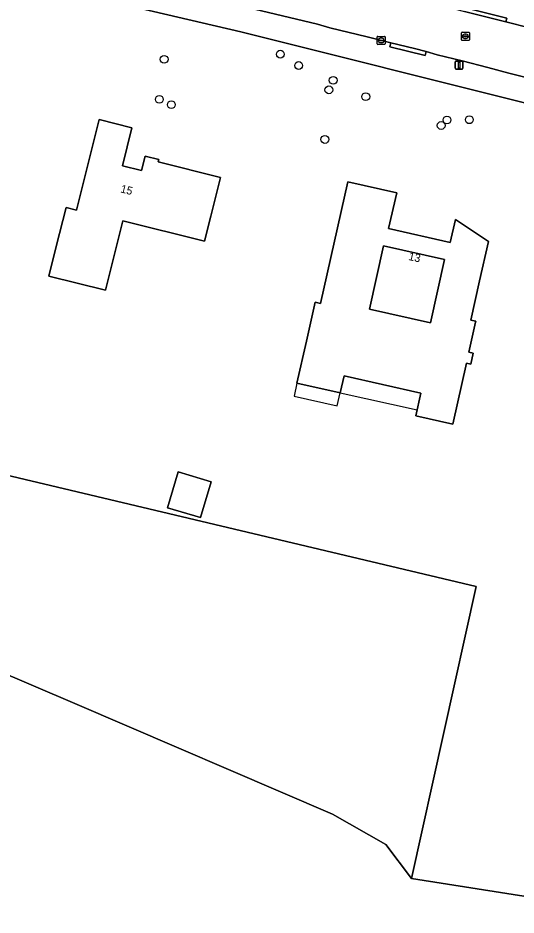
# Model space of a CAD drawing. Extents: x 161483 to 162250, y 379484 to 380833.
# Drawn here: x 161931.4 to 161993.7, y 380281.8 to 380393.9 of the extents above; entities that cross this region are included whole.
import ezdxf

# ---------------------------------------------------------------- set-up
doc = ezdxf.new("R2010")
doc.units = 0
for name, color, linetype in [('IMGEO_Boom', 7, 'Continuous'), ('IMGEO_Erf', 7, 'Continuous'), ('IMGEO_Gemengd_bos', 7, 'Continuous'), ('IMGEO_Grasland_agrarisch', 7, 'Continuous'), ('IMGEO_Hek', 7, 'Continuous'), ('IMGEO_Kolk', 7, 'Continuous'), ('IMGEO_Lichtmast', 7, 'Continuous'), ('IMGEO_Pand', 7, 'Continuous'), ('IMGEO_Pand_nummerreeks', 7, 'Continuous'), ('IMGEO_Pand_overbouw', 7, 'Continuous'), ('IMGEO_Rijbaan_lokaal_open', 7, 'Continuous'), ('IMGEO_Rioolput', 7, 'Continuous'), ('IMGEO_Voetpad_open', 7, 'Continuous')]:
    doc.layers.add(name, color=color, linetype=linetype)

msp = doc.modelspace()

# ---------------------------------------------------------------- linework, layer by layer
at = {"layer": 'IMGEO_Boom'}
for centre in [(161964.24, 380389.41), (161949.71, 380388.77), (161966.54, 380387.99), (161970.86, 380386.15), (161970.32, 380384.95), (161949.12, 380383.77), (161974.93, 380384.1), (161950.61, 380383.1), (161984.36, 380380.5), (161985.09, 380381.19), (161987.89, 380381.22), (161969.82, 380378.76)]:
    msp.add_circle(centre, 0.489, dxfattribs=at)
at = {"layer": 'IMGEO_Erf'}
for points in [[(162078.96, 380365.04), (162051.57, 380370.41), (162025.01, 380376.15), (162000, 380382.03), (161995.1, 380383.25), (161959.32, 380392.21), (161910.21, 380403.65), (161910.18, 380403.66), (161870.62, 380411.92), (161833.13, 380419.28), (161827.38, 380420.33), (161803.58, 380424.66), (161764.51, 380431.27), (161690.73, 380442.77), (161684.35, 380443.73), (161658.89, 380447.57)], [(161905.25, 380342.68), (161988.72, 380322.9), (161980.66, 380286.4), (162000, 380283.35), (162061.08, 380273.75), (162073.61, 380271.93), (162081.47, 380270.67)]]:
    msp.add_lwpolyline(points, dxfattribs=at)
for points in [[(161936.23, 380365.4), (161937.44, 380370.25), (161938.76, 380369.92), (161941.58, 380381.24), (161945.67, 380380.22), (161944.49, 380375.47), (161946.9, 380374.87), (161947.35, 380376.66), (161949.04, 380376.24), (161948.96, 380375.94), (161956.76, 380374), (161955.55, 380369.15), (161954.78, 380366.05), (161944.54, 380368.59), (161942.39, 380359.91), (161935.31, 380361.67)], [(161968.59, 380358.42), (161969.26, 380358.27), (161972.68, 380373.48), (161978.8, 380372.1), (161977.79, 380367.61), (161985.49, 380365.89), (161986.14, 380368.76), (161990.27, 380366), (161989.16, 380361.07), (161988.06, 380356.17), (161988.69, 380356.03), (161988.66, 380355.91), (161987.82, 380352.16), (161988.37, 380352.04), (161988.06, 380350.66), (161987.51, 380350.79), (161985.8, 380343.18), (161981.18, 380344.22), (161981.81, 380347.05), (161972.21, 380349.21), (161971.74, 380347.1), (161966.32, 380348.32), (161967.5, 380353.54)], [(161977.15, 380365.46), (161975.38, 380357.56), (161983.01, 380355.85), (161984.79, 380363.75)], [(161955.6, 380335.98), (161954.28, 380331.5), (161950.13, 380332.71), (161951.45, 380337.2)]]:
    msp.add_lwpolyline(points, close=True, dxfattribs=at)
at = {"layer": 'IMGEO_Gemengd_bos'}
msp.add_lwpolyline([(161864.63, 380322.42), (161873.9, 380332.87), (161892.43, 380327.72), (161912.96, 380319.17), (161938.55, 380308.28), (161970.78, 380294.44), (161977.44, 380290.66), (161980.66, 380286.4), (161988.72, 380322.9), (161905.25, 380342.68), (161850.18, 380353.54), (161841.26, 380355.19), (161823.96, 380358.71), (161806.45, 380361.94), (161748.24, 380371.95), (161735.15, 380373.87), (161682.46, 380380.89), (161673.2, 380388.4), (161650, 380406.68), (161649.69, 380404.59), (161651.91, 380404.26), (161651.86, 380403.89)], dxfattribs=at)
at = {"layer": 'IMGEO_Grasland_agrarisch'}
msp.add_lwpolyline([(162081.47, 380270.67), (162073.61, 380271.93), (162061.08, 380273.75), (162000, 380283.35), (161980.66, 380286.4), (161977.44, 380290.66), (161970.78, 380294.44), (161938.55, 380308.28), (161912.96, 380319.17)], dxfattribs=at)
at = {"layer": 'IMGEO_Hek'}
for points in [[(161980.66, 380286.4), (161988.72, 380322.9), (161905.25, 380342.68), (161850.18, 380353.54), (161841.26, 380355.19), (161823.96, 380358.71), (161806.45, 380361.94), (161748.24, 380371.95), (161735.15, 380373.87), (161682.46, 380380.89), (161673.2, 380388.4), (161650, 380406.63), (161649.61, 380406.73)], [(162169.78, 380257.05), (162158.42, 380258.71), (162136.17, 380262.27), (162095.11, 380268.51), (162073.61, 380271.93), (162061.08, 380273.75), (162000, 380283.35), (161980.66, 380286.4)]]:
    msp.add_lwpolyline(points, dxfattribs=at)
at = {"layer": 'IMGEO_Kolk'}
for p, q in [((161976.35, 380390.71), (161976.35, 380391.56)), ((161976.42, 380391.63), (161977.28, 380391.63)), ((161976.61, 380391.13), (161976.61, 380391.14)), ((161976.65, 380391.18), (161977.05, 380391.18)), ((161977.05, 380391.09), (161976.65, 380391.09)), ((161976.86, 380390.85), (161976.83, 380390.85)), ((161976.84, 380391.41), (161976.86, 380391.41)), ((161977.09, 380391.14), (161977.09, 380391.13)), ((161977.35, 380391.56), (161977.35, 380390.71)), ((161977.28, 380390.63), (161976.42, 380390.63))]:
    msp.add_line(p, q, dxfattribs=at)
for points in [[(161976.35, 380390.71), (161976.35, 380391.56)], [(161976.42, 380391.63), (161977.28, 380391.63)], [(161977.35, 380391.56), (161977.35, 380390.71)], [(161977.28, 380390.63), (161976.42, 380390.63)]]:
    msp.add_lwpolyline(points, dxfattribs=at)
for centre, radius, start, end in [((161976.43, 380391.56), 0.0765, 91.552, 178.448), ((161976.43, 380391.56), 0.0765, 91.552, 178.448), ((161976.65, 380391.14), 0.0403, 85.8775, 175.7526), ((161976.64, 380391.13), 0.0366, 178.938, 274.7102), ((161977.05, 380391.14), 0.0386, 1.7309, 96.639), ((161977.05, 380391.13), 0.043, 264.8664, 352.4533), ((161977.27, 380391.56), 0.0765, 1.552, 88.448), ((161977.27, 380391.56), 0.0765, 1.552, 88.448), ((161976.43, 380390.71), 0.0765, 181.552, 268.448), ((161976.43, 380390.71), 0.0765, 181.552, 268.448), ((161977.27, 380390.71), 0.0765, 271.552, 358.448), ((161977.27, 380390.71), 0.0765, 271.552, 358.448)]:
    msp.add_arc(centre, radius, start, end, dxfattribs=at)
for centre, major_axis, ratio, start_param, end_param in [((161976.84, 380391.13), (-0.387, 0.002), 0.722429, 4.712389, 7.853982), ((161976.86, 380391.13), (-0.39, 0.002), 0.717154, 1.570796, 4.712389)]:
    msp.add_ellipse(centre, major_axis=major_axis, ratio=ratio, start_param=start_param, end_param=end_param, dxfattribs=at)
at = {"layer": 'IMGEO_Lichtmast'}
for p, q in [((161986.11, 380387.65), (161986.11, 380388.45)), ((161986.11, 380388.45), (161986.11, 380387.65)), ((161986.21, 380388.55), (161986.99, 380388.55)), ((161986.99, 380388.55), (161986.21, 380388.55)), ((161986.99, 380387.55), (161986.21, 380387.55)), ((161986.21, 380387.55), (161986.99, 380387.55)), ((161987.09, 380388.45), (161987.09, 380387.65)), ((161987.09, 380387.65), (161987.09, 380388.45))]:
    msp.add_line(p, q, dxfattribs=at)
msp.add_lwpolyline([(161986.52, 380388.42), (161986.68, 380388.42), (161986.68, 380387.67), (161986.52, 380387.67), (161986.52, 380388.42)], dxfattribs=at)
for centre, start, end in [((161986.21, 380388.45), 90, 180), ((161986.21, 380388.45), 90, 180), ((161986.21, 380387.65), 180, 270), ((161986.21, 380387.65), 180, 270), ((161986.99, 380388.45), 0, 90), ((161986.99, 380388.45), 360, 90), ((161986.99, 380387.65), 270, 0), ((161986.99, 380387.65), 270, 0)]:
    msp.add_arc(centre, 0.1, start, end, dxfattribs=at)
at = {"layer": 'IMGEO_Pand'}
for points in [[(161936.23, 380365.4), (161935.31, 380361.67), (161942.39, 380359.91), (161944.54, 380368.59), (161954.78, 380366.05), (161955.55, 380369.15), (161956.76, 380374), (161948.96, 380375.94), (161949.04, 380376.24), (161947.35, 380376.66), (161946.9, 380374.87), (161944.49, 380375.47), (161945.67, 380380.22), (161941.58, 380381.24), (161938.76, 380369.92), (161937.44, 380370.25)], [(161988.69, 380356.03), (161988.06, 380356.17), (161989.16, 380361.07), (161990.27, 380366), (161986.14, 380368.76), (161985.49, 380365.89), (161977.79, 380367.61), (161978.8, 380372.1), (161972.68, 380373.48), (161969.26, 380358.27), (161968.59, 380358.42), (161967.5, 380353.54), (161966.32, 380348.32), (161971.74, 380347.1), (161972.21, 380349.21), (161981.81, 380347.05), (161981.18, 380344.22), (161985.8, 380343.18), (161987.51, 380350.79), (161988.06, 380350.66), (161988.37, 380352.04), (161987.82, 380352.16), (161988.66, 380355.91)], [(161977.15, 380365.46), (161984.79, 380363.75), (161983.01, 380355.85), (161975.38, 380357.56)], [(161955.6, 380335.98), (161951.45, 380337.2), (161950.13, 380332.71), (161954.28, 380331.5)]]:
    msp.add_lwpolyline(points, close=True, dxfattribs=at)
at = {"layer": 'IMGEO_Pand_overbouw'}
for points in [[(161971.37, 380345.47), (161971.74, 380347.1), (161966.32, 380348.32), (161965.96, 380346.69)], [(161971.74, 380347.1), (161981.34, 380344.95), (161981.81, 380347.05), (161972.21, 380349.21)]]:
    msp.add_lwpolyline(points, close=True, dxfattribs=at)
at = {"layer": 'IMGEO_Rijbaan_lokaal_open'}
for points in [[(161955.77, 380396.34), (161968.88, 380393.15), (161970.42, 380392.72), (161975.11, 380391.57), (161978.07, 380390.83), (161981.04, 380390.13), (161982.49, 380389.73), (161983.88, 380389.34), (161986.97, 380388.57), (161990.18, 380387.73), (161992.81, 380387.05), (161995.49, 380386.39)], [(161995.41, 380392.71), (161992.46, 380393.44), (161987.29, 380394.73)]]:
    msp.add_lwpolyline(points, dxfattribs=at)
at = {"layer": 'IMGEO_Rioolput'}
for p, q in [((161986.89, 380391.22), (161986.89, 380392.07)), ((161986.97, 380392.15), (161987.82, 380392.15)), ((161987.89, 380392.07), (161987.89, 380391.22)), ((161987.82, 380391.14), (161986.97, 380391.14)), ((161987.15, 380391.64), (161987.15, 380391.65)), ((161987.59, 380391.6), (161987.19, 380391.6)), ((161987.2, 380391.69), (161987.59, 380391.69)), ((161987.38, 380391.92), (161987.41, 380391.92)), ((161987.4, 380391.37), (161987.38, 380391.37)), ((161987.64, 380391.65), (161987.64, 380391.64))]:
    msp.add_line(p, q, dxfattribs=at)
for points in [[(161986.89, 380391.22), (161986.89, 380392.07)], [(161986.97, 380392.15), (161987.82, 380392.15)], [(161987.89, 380392.07), (161987.89, 380391.22)], [(161987.82, 380391.14), (161986.97, 380391.14)]]:
    msp.add_lwpolyline(points, dxfattribs=at)
for centre, radius, start, end in [((161986.97, 380392.07), 0.0765, 91.552, 178.448), ((161986.97, 380392.07), 0.0765, 91.552, 178.448), ((161987.82, 380392.07), 0.0765, 1.552, 88.448), ((161987.82, 380392.07), 0.0765, 1.552, 88.448), ((161986.97, 380391.22), 0.0765, 181.552, 268.448), ((161986.97, 380391.22), 0.0765, 181.552, 268.448), ((161987.19, 380391.65), 0.0403, 85.8775, 175.7526), ((161987.19, 380391.64), 0.0366, 178.938, 274.7102), ((161987.6, 380391.65), 0.0386, 1.7309, 96.639), ((161987.59, 380391.64), 0.043, 264.8664, 352.4533), ((161987.82, 380391.22), 0.0765, 271.552, 358.448), ((161987.82, 380391.22), 0.0765, 271.552, 358.448)]:
    msp.add_arc(centre, radius, start, end, dxfattribs=at)
for centre, major_axis, ratio, start_param, end_param in [((161987.38, 380391.64), (-0.387, 0.002), 0.722429, 4.712389, 7.853982), ((161987.4, 380391.64), (-0.39, 0.002), 0.717154, 1.570796, 4.712389)]:
    msp.add_ellipse(centre, major_axis=major_axis, ratio=ratio, start_param=start_param, end_param=end_param, dxfattribs=at)
at = {"layer": 'IMGEO_Voetpad_open'}
for points in [[(161910.21, 380403.65), (161959.32, 380392.21), (161995.1, 380383.25), (162000, 380382.03), (162025.01, 380376.15), (162051.57, 380370.41), (162078.96, 380365.04), (162101.44, 380361.32), (162124.75, 380358.41), (162143.23, 380356.61), (162167.43, 380355.08), (162177.85, 380354.25), (162194.98, 380353.34), (162198.7, 380353.09), (162204.14, 380352.71), (162204.22, 380353.7)], [(161995.49, 380386.39), (161992.81, 380387.05), (161990.18, 380387.73), (161986.97, 380388.57), (161983.88, 380389.34), (161982.49, 380389.73), (161982.37, 380389.24), (161977.95, 380390.35), (161978.07, 380390.83), (161975.11, 380391.57), (161970.42, 380392.72), (161968.88, 380393.15), (161955.77, 380396.34)], [(161983.25, 380396.3), (161992.58, 380393.92), (161992.46, 380393.44), (161995.41, 380392.71), (161996.83, 380392.35), (162000, 380391.57), (162004.96, 380390.35), (162009.39, 380389.29), (162009.51, 380389.78), (162014.44, 380388.61), (162014.33, 380388.13), (162022.33, 380386.25), (162029.19, 380384.7), (162030.86, 380384.33), (162030.97, 380384.82), (162039.12, 380383.03), (162039.02, 380382.54), (162041.67, 380381.97), (162049.18, 380380.37), (162054.58, 380379.24), (162056.04, 380378.91), (162056.37, 380378.9)]]:
    msp.add_lwpolyline(points, dxfattribs=at)
for points in [[(161992.46, 380393.44), (161992.58, 380393.92), (161983.25, 380396.3), (161983.13, 380395.82), (161987.29, 380394.73)], [(161978.07, 380390.83), (161977.95, 380390.35), (161982.37, 380389.24), (161982.49, 380389.73), (161981.04, 380390.13)]]:
    msp.add_lwpolyline(points, close=True, dxfattribs=at)

# ---------------------------------------------------------------- texts
at = {"layer": 'IMGEO_Pand_nummerreeks'}
for s, rotation, p in [('15', 346.0364, (161944.19, 380372.16)), ('13', 347.3376, (161980.21, 380363.71))]:
    msp.add_text(s, height=1, rotation=rotation, dxfattribs=at).set_placement(p)

doc.saveas('drawing.dxf')
